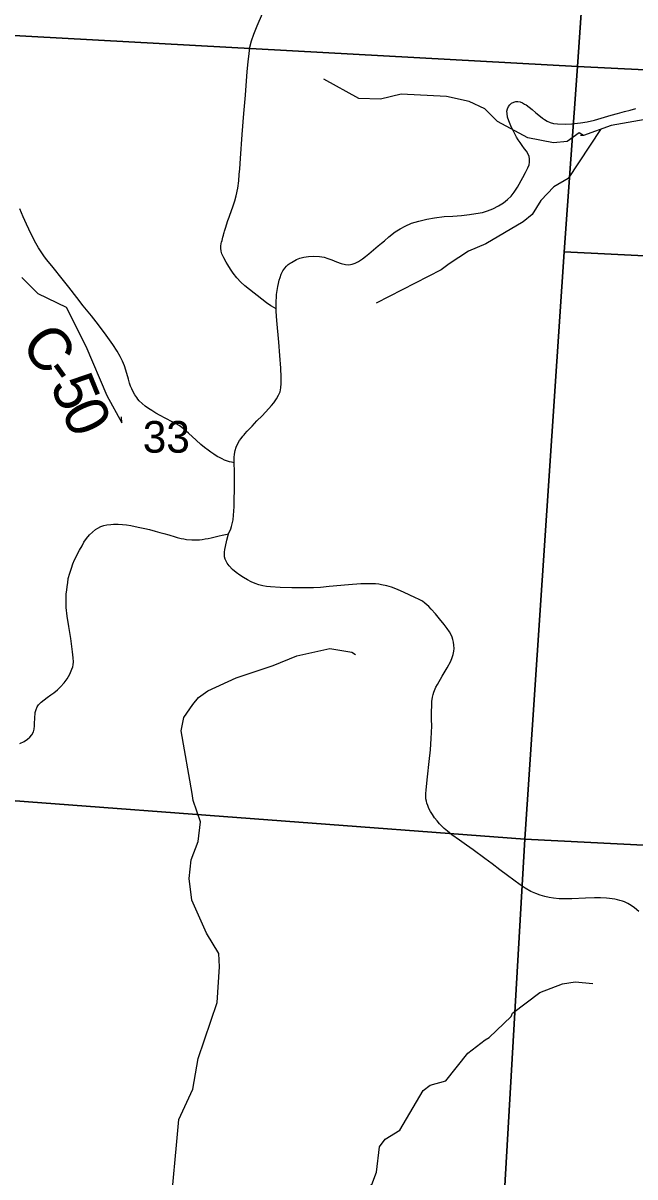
# Model space of a CAD drawing. Extents: x 396.2 to 468.4, y 232.6 to 279.1.
# Drawn here: x 415.736 to 416.545, y 272.044 to 273.571 of the extents above; entities that cross this region are included whole.
import ezdxf

# ---------------------------------------------------------------- set-up
doc = ezdxf.new("R2010")
doc.units = 0
for name, color, linetype in [('GM_X_County_Road', 7, 'Continuous'), ('GM_X_County_Road_Text', 7, 'Continuous'), ('GM_X_Minor_River', 7, 'Continuous'), ('GM_X_Section', 7, 'Continuous'), ('GM_X_Section_Text', 7, 'Continuous')]:
    doc.layers.add(name, color=color, linetype=linetype)

msp = doc.modelspace()

# ---------------------------------------------------------------- linework, layer by layer
at = {"layer": 'GM_X_County_Road'}
for points in [[(416.0701, 273.1925), (416.0642, 273.1961), (416.0631, 273.1967), (416.0575, 273.2005), (416.0289, 273.2232), (416.0233, 273.2281), (416.0183, 273.2335), (416.0133, 273.2398), (416.0116, 273.2423), (416.01, 273.2449), (416.0065, 273.2507), (416.0043, 273.2544), (416.0009, 273.2603), (415.9985, 273.2653), (415.9975, 273.2688), (415.9971, 273.273), (415.9972, 273.2754), (415.9977, 273.2789), (415.9981, 273.2807), (415.9987, 273.2831), (415.9997, 273.2873), (416.0005, 273.2903), (416.001, 273.2924), (416.0014, 273.2935), (416.0019, 273.2953), (416.0032, 273.2994), (416.0064, 273.3094), (416.008, 273.3141), (416.0088, 273.3164), (416.0128, 273.3275), (416.0156, 273.3357), (416.0174, 273.3423), (416.0194, 273.3521), (416.0207, 273.362), (416.0214, 273.3704), (416.0221, 273.378), (416.0232, 273.3917), (416.0253, 273.4233), (416.0276, 273.4511), (416.0296, 273.4752), (416.032, 273.5068), (416.0332, 273.5193), (416.0344, 273.5303), (416.0356, 273.5389), (416.0376, 273.5473), (416.0405, 273.5561), (416.0449, 273.567), (416.0523, 273.5834)], [(416.0146, 272.989), (416.0145, 272.9931), (416.0146, 272.996), (416.015, 273.0002), (416.0159, 273.005), (416.0173, 273.0096), (416.0196, 273.0146), (416.0218, 273.0182), (416.0238, 273.0209), (416.0262, 273.0241), (416.0277, 273.0259), (416.0289, 273.0272), (416.032, 273.0306), (416.0384, 273.0375), (416.0446, 273.0442), (416.0515, 273.0512), (416.0562, 273.056), (416.0606, 273.0606), (416.0642, 273.0649), (416.0671, 273.0682), (416.0689, 273.0708), (416.0708, 273.0734), (416.0734, 273.0785), (416.0754, 273.0828), (416.0765, 273.0879), (416.0769, 273.0938), (416.0767, 273.1022), (416.0762, 273.1139), (416.0751, 273.1309), (416.0738, 273.1485), (416.0712, 273.177), (416.0707, 273.183), (416.0702, 273.1894), (416.0701, 273.1925), (416.0701, 273.197), (416.07, 273.1992), (416.0703, 273.2037), (416.0705, 273.2072), (416.0708, 273.2114), (416.0716, 273.2169), (416.0724, 273.2222), (416.0731, 273.226), (416.0742, 273.2307), (416.0754, 273.2341), (416.0769, 273.2383), (416.079, 273.2429), (416.0816, 273.2464), (416.0841, 273.2491), (416.0862, 273.2511), (416.0886, 273.2529), (416.0907, 273.2541), (416.0929, 273.2553), (416.0971, 273.2577), (416.1015, 273.2595), (416.1068, 273.2609), (416.1128, 273.2618), (416.1201, 273.2621), (416.1276, 273.2619), (416.1338, 273.2608), (416.1387, 273.2593), (416.1438, 273.2576), (416.1501, 273.2549), (416.1563, 273.2526), (416.1619, 273.2513), (416.1665, 273.251), (416.1709, 273.2516), (416.1747, 273.253), (416.1793, 273.2552), (416.1846, 273.2586), (416.1885, 273.2618), (416.1926, 273.2652), (416.2053, 273.2758), (416.2096, 273.2795), (416.2135, 273.2828), (416.2194, 273.2877), (416.2277, 273.2944), (416.2341, 273.2984), (416.241, 273.3019), (416.2494, 273.3058), (416.2588, 273.3087), (416.2696, 273.3114), (416.2794, 273.3132), (416.2923, 273.3146), (416.3038, 273.3154), (416.3152, 273.3162), (416.3259, 273.3174), (416.3344, 273.3186), (416.343, 273.3203), (416.3496, 273.3223), (416.3566, 273.3251), (416.3644, 273.329), (416.3708, 273.333), (416.3763, 273.3372), (416.3808, 273.3416), (416.3851, 273.347), (416.3895, 273.3538), (416.3963, 273.3664), (416.3998, 273.373), (416.403, 273.3791), (416.4046, 273.3833), (416.4051, 273.3865), (416.4052, 273.391), (416.4047, 273.3942), (416.4036, 273.3972), (416.4013, 273.4011), (416.3988, 273.4045), (416.3957, 273.4087), (416.3927, 273.4128), (416.3903, 273.4161), (416.3882, 273.4196), (416.3865, 273.4225), (416.3835, 273.4285), (416.3816, 273.4324), (416.3778, 273.4415), (416.3763, 273.4461), (416.3755, 273.4509), (416.3754, 273.4544), (416.376, 273.4572), (416.3774, 273.4605), (416.3791, 273.4627), (416.3813, 273.4646), (416.3844, 273.4663), (416.3871, 273.4671), (416.39, 273.4672), (416.3927, 273.4666), (416.3959, 273.4651), (416.3984, 273.4636), (416.4006, 273.4624), (416.4086, 273.4562), (416.4137, 273.4521), (416.4153, 273.4507), (416.4223, 273.4451), (416.4252, 273.443), (416.4285, 273.4409), (416.4327, 273.4392), (416.437, 273.438), (416.4423, 273.4374), (416.4523, 273.4371), (416.4614, 273.4375), (416.4727, 273.4388), (416.4817, 273.4402), (416.4914, 273.4424), (416.5133, 273.4489), (416.5217, 273.4511), (416.5307, 273.4536), (416.5384, 273.4557), (416.5458, 273.4577)], [(416.0146, 272.989), (416.0113, 272.9897), (416.0083, 272.9903), (416.0058, 272.9911), (416.0021, 272.9925), (415.9986, 272.994), (415.9954, 272.9957), (415.9922, 272.9974), (415.988, 273.0001), (415.9839, 273.0028), (415.9804, 273.0054), (415.9754, 273.009), (415.9704, 273.0132), (415.9645, 273.0187), (415.9544, 273.0281), (415.9486, 273.0331), (415.9455, 273.0355), (415.9418, 273.0381), (415.9378, 273.0405), (415.9336, 273.0428), (415.9234, 273.0481), (415.9169, 273.0514), (415.9109, 273.0547), (415.9057, 273.0579), (415.9012, 273.0609), (415.8969, 273.064), (415.893, 273.0673), (415.8891, 273.071), (415.8875, 273.0731), (415.8859, 273.0752), (415.8835, 273.0789), (415.8812, 273.0829), (415.8794, 273.0866), (415.8778, 273.0903), (415.8764, 273.0943), (415.8748, 273.0995), (415.8716, 273.1114), (415.8697, 273.1172), (415.8671, 273.1235), (415.864, 273.1295), (415.8599, 273.1364), (415.8541, 273.1455), (415.8456, 273.1577), (415.8354, 273.1714), (415.8259, 273.1833), (415.8151, 273.1966), (415.8066, 273.2074), (415.796, 273.2213), (415.7873, 273.2325), (415.7753, 273.2474), (415.7713, 273.2522), (415.7666, 273.258), (415.7628, 273.2629), (415.7593, 273.268), (415.756, 273.2732), (415.7524, 273.2796), (415.7463, 273.2913), (415.74, 273.3045), (415.7356, 273.3143), (415.7311, 273.3249)], [(416.0074, 272.8947), (416.0101, 272.9016), (416.0112, 272.9046), (416.0122, 272.9083), (416.0132, 272.9132), (416.014, 272.9194), (416.0143, 272.9247), (416.0146, 272.9312), (416.0147, 272.9374), (416.0148, 272.9437), (416.0149, 272.9497), (416.015, 272.9588), (416.0151, 272.9665), (416.0151, 272.9729), (416.015, 272.9783), (416.015, 272.9808), (416.0148, 272.9855), (416.0146, 272.989)], [(415.7313, 272.6175), (415.7371, 272.6202), (415.7412, 272.623), (415.7446, 272.6256), (415.7472, 272.6289), (415.7495, 272.633), (415.7504, 272.6366), (415.7508, 272.6406), (415.7508, 272.6452), (415.7509, 272.6496), (415.751, 272.6531), (415.7513, 272.6559), (415.7516, 272.6585), (415.7527, 272.6625), (415.7542, 272.6658), (415.7561, 272.6687), (415.7595, 272.6722), (415.7633, 272.6752), (415.7676, 272.6784), (415.7721, 272.6817), (415.7761, 272.6847), (415.7809, 272.6886), (415.7852, 272.6925), (415.7897, 272.6977), (415.7938, 272.7031), (415.7974, 272.7092), (415.8, 272.7156), (415.8013, 272.7191), (415.8018, 272.7215), (415.802, 272.7254), (415.8016, 272.7307), (415.8008, 272.7389), (415.7985, 272.7564), (415.7959, 272.7724), (415.7938, 272.7858), (415.7926, 272.7973), (415.7924, 272.8065), (415.7927, 272.8156), (415.7932, 272.8202), (415.7937, 272.8253), (415.7945, 272.83), (415.7953, 272.8356), (415.7973, 272.8427), (415.7994, 272.8496), (415.8012, 272.8553), (415.8037, 272.8603), (415.8061, 272.8652), (415.8081, 272.8692), (415.8102, 272.8734), (415.8135, 272.8792), (415.816, 272.8837), (415.8194, 272.8888), (415.8233, 272.8934), (415.8273, 272.8972), (415.8312, 272.9004), (415.8342, 272.9022), (415.8384, 272.9046), (415.8424, 272.906), (415.8465, 272.9067), (415.8514, 272.9072), (415.855, 272.9075), (415.8612, 272.9076), (415.8668, 272.9071), (415.8722, 272.9066), (415.878, 272.9057), (415.8838, 272.9047), (415.8899, 272.9034), (415.8965, 272.902), (415.9028, 272.9004), (415.9103, 272.8985), (415.9162, 272.8968), (415.9217, 272.8953), (415.9282, 272.8934), (415.9365, 272.8909), (415.9395, 272.8901), (415.9444, 272.8887), (415.9482, 272.8881), (415.9518, 272.8874), (415.9587, 272.8868), (415.9621, 272.8869), (415.9656, 272.8869), (415.9689, 272.8871), (415.9725, 272.8875), (415.9764, 272.8882), (415.9805, 272.8888), (415.9841, 272.8895), (415.9876, 272.8903), (415.9912, 272.8912), (415.995, 272.8922), (415.9987, 272.8931), (416.0031, 272.8939), (416.0074, 272.8947)], [(416.5497, 272.3951), (416.544, 272.3999), (416.5395, 272.4031), (416.5353, 272.4056), (416.531, 272.4077), (416.5281, 272.4088), (416.5248, 272.4099), (416.5217, 272.4107), (416.518, 272.4115), (416.5144, 272.412), (416.5108, 272.4124), (416.5071, 272.4127), (416.499, 272.4131), (416.491, 272.4131), (416.4792, 272.4127), (416.4612, 272.4119), (416.4512, 272.4117), (416.4443, 272.4119), (416.4369, 272.4127), (416.4313, 272.4137), (416.4256, 272.4149), (416.4195, 272.4167), (416.4136, 272.4188), (416.407, 272.4218), (416.3997, 272.426), (416.3927, 272.4305), (416.3761, 272.4427), (416.3662, 272.4502), (416.3558, 272.458), (416.3463, 272.4651), (416.3309, 272.4766), (416.3218, 272.483), (416.3126, 272.4894), (416.3024, 272.4966), (416.2966, 272.5013), (416.2924, 272.5051), (416.2879, 272.5095), (416.2864, 272.5113), (416.2833, 272.5149), (416.2798, 272.5191), (416.277, 272.5233), (416.2744, 272.5275), (416.2722, 272.5314), (416.2706, 272.5352), (416.2695, 272.5383), (416.2688, 272.5413), (416.2683, 272.5441), (416.2681, 272.5476), (416.2681, 272.551), (416.2684, 272.5561), (416.2703, 272.5733), (416.2726, 272.5936), (416.2742, 272.6092), (416.2753, 272.624), (416.2757, 272.6321), (416.2759, 272.6409), (416.2758, 272.6494), (416.2758, 272.6599), (416.2759, 272.6674), (416.2762, 272.6731), (416.277, 272.6787), (416.2778, 272.6824), (416.2786, 272.6852), (416.2796, 272.6877), (416.2813, 272.6918), (416.2834, 272.6957), (416.2897, 272.7064), (416.2965, 272.7175), (416.301, 272.7263), (416.3031, 272.7313), (416.3043, 272.7354), (416.3051, 272.7396), (416.3054, 272.7432), (416.3052, 272.7474), (416.3046, 272.7516), (416.3038, 272.7552), (416.3028, 272.7583), (416.3015, 272.7611), (416.2993, 272.7651), (416.2962, 272.7696), (416.2924, 272.7749), (416.2863, 272.7822), (416.2807, 272.7889), (416.2753, 272.7954), (416.2721, 272.7987), (416.2695, 272.8011), (416.2669, 272.8032), (416.2636, 272.8056), (416.2592, 272.808), (416.2536, 272.8108), (416.2397, 272.8172), (416.2307, 272.8212), (416.2226, 272.8241), (416.2167, 272.8259), (416.2095, 272.8276), (416.2058, 272.8281), (416.2016, 272.8286), (416.1976, 272.8288), (416.1932, 272.8289), (416.1822, 272.8285), (416.1658, 272.8273), (416.1405, 272.8251), (416.1288, 272.824), (416.1195, 272.8235), (416.1109, 272.8233), (416.0911, 272.8236), (416.0756, 272.824), (416.0629, 272.8248), (416.0575, 272.8254), (416.0525, 272.8262), (416.0474, 272.8275), (416.0424, 272.8292), (416.0371, 272.8315), (416.0324, 272.8338), (416.0269, 272.837), (416.0223, 272.8401), (416.0174, 272.8438), (416.0126, 272.8479), (416.0082, 272.8526), (416.0055, 272.8561), (416.0039, 272.8587), (416.0026, 272.8615), (416.0018, 272.8645), (416.0017, 272.8674), (416.0017, 272.8706), (416.0022, 272.8742), (416.003, 272.878), (416.0049, 272.8864), (416.0074, 272.8947)]]:
    msp.add_lwpolyline(points, dxfattribs=at)
at = {"layer": 'GM_X_Minor_River'}
for points in [[(416.8729, 273.5774), (416.8691, 273.5622), (416.8563, 273.5409), (416.8385, 273.5279), (416.8219, 273.5157), (416.7868, 273.4993), (416.76, 273.4901), (416.7324, 273.4695), (416.7286, 273.4676), (416.7139, 273.46), (416.653, 273.4655), (416.6231, 273.4605), (416.5808, 273.4471), (416.5132, 273.4351), (416.4765, 273.4218), (416.4727, 273.4218)], [(416.4765, 273.4218), (416.4707, 273.4256), (416.4549, 273.4139), (416.437, 273.4122), (416.4032, 273.419), (416.3627, 273.4404), (416.3462, 273.4573), (416.3253, 273.4671), (416.2953, 273.4737), (416.2356, 273.4768), (416.2082, 273.47), (416.1795, 273.471), (416.1334, 273.4964)], [(416.4993, 273.4301), (416.4564, 273.3649), (416.4372, 273.3541), (416.4204, 273.3361), (416.4088, 273.3174), (416.3968, 273.3076), (416.3476, 273.2788), (416.3246, 273.2689), (416.2988, 273.2522), (416.2883, 273.2442), (416.2023, 273.1999)], [(415.7339, 273.2342), (415.7552, 273.213), (415.7924, 273.1947), (415.8184, 273.1434), (415.8463, 273.078), (415.866, 273.0416), (415.8659, 273.0496)], [(415.9271, 271.9625), (415.9384, 272.0861), (415.9417, 272.1198), (415.9599, 272.1602), (415.9672, 272.2006), (415.9921, 272.2747), (415.9954, 272.3217), (415.9944, 272.3395), (415.9782, 272.3663), (415.9588, 272.4102), (415.9551, 272.4388), (415.9577, 272.4634), (415.9672, 272.4878), (415.9702, 272.5139), (415.9605, 272.5419), (415.9593, 272.5514), (415.9448, 272.6343), (415.9479, 272.6517), (415.9598, 272.6691), (415.9676, 272.6784), (415.98, 272.6871), (416.0172, 272.7045), (416.0664, 272.7208), (416.0974, 272.7335), (416.1412, 272.7431), (416.1702, 272.7384), (416.175, 272.7352)], [(416.1121, 271.8542), (416.1199, 271.8775), (416.1347, 271.9036), (416.1503, 271.9574), (416.1692, 271.9948), (416.1726, 272.019), (416.1758, 272.0238), (416.1968, 272.0338), (416.203, 272.0503), (416.207, 272.0836), (416.2142, 272.094), (416.2338, 272.1059), (416.2645, 272.1581), (416.2738, 272.1654), (416.2944, 272.1712), (416.3238, 272.2075), (416.3467, 272.2254), (416.352, 272.2286), (416.3812, 272.2562), (416.3829, 272.2607), (416.4189, 272.288), (416.4487, 272.2996), (416.4658, 272.3021), (416.4888, 272.2998)]]:
    msp.add_lwpolyline(points, dxfattribs=at)
at = {"layer": 'GM_X_Section'}
for points in [[(415.5204, 274.5839), (416.5371, 274.5285), (416.5087, 274.1071), (416.4804, 273.6869), (416.4687, 273.5133), (415.4502, 273.5695), (415.4623, 273.748)], [(416.4804, 273.6869), (417.497, 273.6341), (417.4832, 273.4629), (416.4687, 273.5133)], [(415.4502, 273.5695), (416.4687, 273.5133), (416.4509, 273.2682), (416.3989, 272.491), (415.3792, 272.5676), (415.3883, 272.7052)], [(416.4687, 273.5133), (417.4832, 273.4629), (417.4663, 273.2221), (416.9925, 273.241), (416.4509, 273.2682)], [(416.9925, 273.241), (416.9399, 272.4634), (416.3989, 272.491), (416.4509, 273.2682)], [(415.3792, 272.5676), (416.3989, 272.491), (416.3419, 271.497), (415.3127, 271.5581), (415.3171, 271.632)], [(416.9399, 272.4634), (417.4081, 272.4409), (417.3984, 272.258), (417.3807, 271.8484), (417.365, 271.4443), (416.3419, 271.497), (416.3989, 272.491)]]:
    msp.add_lwpolyline(points, close=True, dxfattribs=at)

# ---------------------------------------------------------------- texts
at = {"layer": 'GM_X_County_Road_Text'}
for s, rotation, p in [('C', 308.0003, (415.7307, 273.1446)), ('-', 305.4115, (415.759, 273.1084)), ('5', 292.231, (415.7709, 273.0924)), ('0', 294.9359, (415.7853, 273.0573))]:
    msp.add_text(s, height=0.0568, rotation=rotation, dxfattribs=at).set_placement(p)
at = {"layer": 'GM_X_Section_Text'}
msp.add_text('33', height=0.04186, rotation=0, dxfattribs=at).set_placement((415.8938, 273.0023))

doc.saveas('drawing.dxf')
